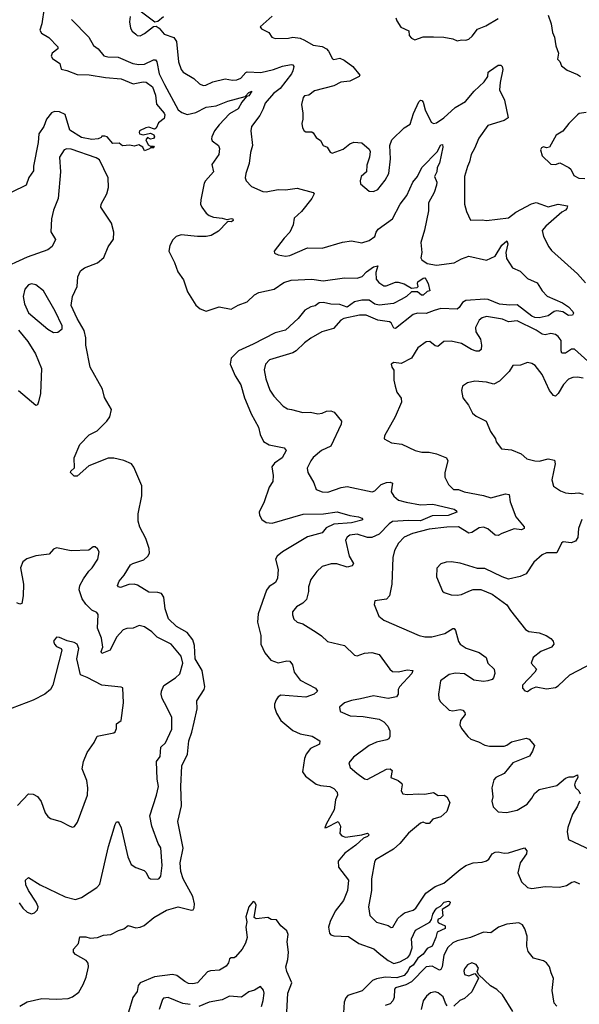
# Model space of a CAD drawing. Extents: x 2199565 to 2323334, y 894172 to 1018966.
# Tile 279 of 440: x 2255934 to 2259748, y 990720 to 997433. Entities that reach past the tile are written whole.
import ezdxf

# ---------------------------------------------------------------- set-up
doc = ezdxf.new("R2010")
doc.units = 0

msp = doc.modelspace()

# ---------------------------------------------------------------- linework, layer by layer
at = {"layer": '0CON10XD'}
for points in [[(2256100.4, 997515), (2256084.4, 997405.6), (2256071.7, 997361.7), (2256081.7, 997341.7), (2256132.3, 997312.3), (2256195, 997247.5), (2256193.3, 997235), (2256154.6, 997205.4), (2256148.6, 997185), (2256158.7, 997168.7), (2256208.6, 997135), (2256217.5, 997095), (2256255, 997087.1), (2256325, 997060), (2256407.6, 997057.6), (2256518, 997038), (2256625, 997030), (2256706.6, 996996.6), (2256775, 997009.4), (2256795, 997007.1), (2256838.9, 996975), (2256860.8, 996919.2), (2256866.7, 996856.7), (2256919.4, 996795), (2256924.2, 996785), (2256919.5, 996760.5), (2256880.7, 996729.3), (2256865, 996692.5), (2256852.5, 996687.5), (2256815, 996700), (2256793.6, 996696.4), (2256750, 996675), (2256747.5, 996665), (2256750, 996655), (2256775, 996647.5), (2256825, 996660), (2256848.3, 996648.3), (2256852.5, 996635), (2256845, 996622.5), (2256825, 996617.5), (2256805, 996630), (2256793.3, 996615), (2256810.7, 996580.7), (2256825, 996570), (2256845, 996570), (2256850, 996565), (2256845, 996560), (2256825, 996560), (2256818.3, 996551.7), (2256785, 996540), (2256772.5, 996565), (2256745, 996580), (2256715, 996570), (2256685, 996577.5), (2256635, 996572.5), (2256611.7, 996591.7), (2256568.3, 996588.3), (2256530, 996635), (2256515, 996640), (2256495, 996640), (2256489.3, 996630.7), (2256469.3, 996620.7), (2256425, 996616), (2256355, 996630), (2256275, 996679.2), (2256245, 996786.2), (2256205, 996805.6), (2256171.9, 996808.1), (2256151.7, 996798.3), (2256117.5, 996755), (2256097.8, 996705), (2256065.7, 996654.3), (2256060, 996595), (2256029.2, 996435), (2256028.3, 996401.7), (2255997.5, 996357.5), (2255977.5, 996305), (2255881.7, 996258.3)], [(2256915, 997453.8), (2256875, 997420), (2256855, 997416.7), (2256755, 997491.9)], [(2259535, 997463.3), (2259555.6, 997405.6), (2259564.2, 997345), (2259578, 997315), (2259588.8, 997255), (2259605.8, 997205), (2259600, 997165), (2259615, 997147.5), (2259627.7, 997117.7), (2259665, 997090), (2259735, 997060), (2259756.2, 997045)], [(2256287.8, 997435), (2256405, 997314.3), (2256436.4, 997256.4), (2256468.1, 997235), (2256507.8, 997187.8), (2256535, 997180.5), (2256605, 997177.1), (2256705, 997134), (2256745, 997127.1), (2256785, 997130.6), (2256845, 997160.4), (2256860.6, 997160.6), (2256869.6, 997145), (2256884.8, 997065), (2256921, 996991), (2257015, 996817.8), (2257039.8, 996799.8), (2257075, 996787.5), (2257135, 996800), (2257205, 996836.2), (2257273.7, 996846.3), (2257351.7, 996878.3), (2257470.5, 996909.5), (2257495, 996937.8), (2257515.8, 996945), (2257495.5, 996915), (2257480.6, 996909.4), (2257448.1, 996871.9), (2257422.7, 996825), (2257365, 996791.1), (2257293.3, 996716.7), (2257262, 996675), (2257242.5, 996635), (2257240.5, 996620.5), (2257246.6, 996606.6), (2257290, 996575), (2257295.7, 996555), (2257292.2, 996515), (2257243.6, 996445), (2257255.5, 996395), (2257200, 996335), (2257192.4, 996317.6), (2257168.5, 996205), (2257167.5, 996175), (2257174.5, 996155), (2257204.4, 996115), (2257225, 996098.5), (2257255, 996086.5), (2257315, 996080), (2257345, 996070), (2257377.6, 996077.6), (2257386, 996075), (2257389.2, 996065), (2257377.5, 996055), (2257355, 996057.5), (2257347.1, 996052.9), (2257289, 995991), (2257239.4, 995960.6), (2257205, 995954.7), (2257145, 995955.9), (2257035, 995966.5), (2257001.2, 995955), (2256978.3, 995931.7), (2256957.2, 995892.8), (2256950.5, 995855), (2256988.3, 995778.3), (2257011, 995715), (2257049.8, 995659.8), (2257077.4, 995577.4), (2257135, 995486), (2257165, 995460.6), (2257205, 995446.7), (2257294.3, 995474.3), (2257375, 995459.2), (2257423.1, 995486.9), (2257485, 995510), (2257535, 995556.8), (2257565, 995572.1), (2257668.2, 995595), (2257735, 995640.7), (2257785, 995657.8), (2257925, 995663.3), (2258002.4, 995652.4), (2258147.7, 995672.3), (2258235, 995670.5), (2258268, 995682), (2258296.9, 995713.1), (2258345, 995749.1), (2258375, 995755.7), (2258360.5, 995709.5), (2258363.5, 995663.5), (2258381.2, 995641.2), (2258415, 995619.5), (2258431.5, 995618.5), (2258495, 995642.5), (2258513.6, 995643.6), (2258555, 995632.5), (2258605, 995602.5), (2258643.8, 995606.2), (2258650, 995615), (2258644.4, 995635), (2258648.5, 995645), (2258685, 995670), (2258695, 995672.5), (2258702.5, 995665), (2258717.5, 995635), (2258730, 995585), (2258711.2, 995578.8), (2258685, 995554.7), (2258672.9, 995555), (2258645, 995577.1), (2258605, 995577.5), (2258571.2, 995545), (2258534.2, 995525.8), (2258482, 995498), (2258385, 995485.8), (2258355, 995493.6), (2258315, 995519.8), (2258265, 995521.1), (2258215, 995510.2), (2258165, 995473.7), (2258115, 995492.2), (2258055, 995493.3), (2258004.4, 995505.6), (2257975, 995502.9), (2257947.6, 995482.4), (2257918.6, 995475), (2257877.2, 995452.8), (2257831.5, 995395), (2257745, 995316.1), (2257675, 995297.8), (2257525, 995219.8), (2257425, 995176.1), (2257374.7, 995125), (2257368.6, 995085), (2257403.7, 995005), (2257442.4, 994942.4), (2257465.9, 994855), (2257485, 994811.9), (2257510.9, 994745), (2257561.2, 994655), (2257572.2, 994605), (2257595, 994558.1), (2257635, 994535.4), (2257737.5, 994515), (2257750, 994495), (2257721.9, 994445), (2257670.9, 994409.1), (2257652.7, 994385), (2257661.8, 994325), (2257660.4, 994285), (2257635.3, 994244.7), (2257601.3, 994145), (2257566.3, 994076.3), (2257567.9, 994055), (2257584.7, 994024.7), (2257615, 994004.7), (2257655, 994000), (2257865, 994060.9), (2258005, 994064), (2258097.2, 994077.2), (2258185, 994052.5), (2258243.3, 994043.3), (2258266.2, 994035), (2258272, 994025), (2258265, 994021.1), (2258195, 994001.8), (2258075, 993994.3), (2258022.1, 993967.9), (2257994.6, 993935.4), (2257895, 993907.3), (2257725, 993805.5), (2257689.2, 993775), (2257677.5, 993755), (2257695.5, 993685), (2257691.9, 993625), (2257677.1, 993595), (2257635, 993569.4), (2257616.4, 993543.6), (2257558.5, 993381.5), (2257554.6, 993325), (2257577.1, 993235), (2257576.5, 993175), (2257605.6, 993115), (2257645, 993065.6), (2257695, 993047.5), (2257755, 993062.5), (2257775, 993058.8), (2257794.3, 993034.3), (2257804.6, 992984.6), (2257845, 992930), (2257950, 992875), (2257963.3, 992855), (2257941.2, 992835), (2257885, 992814.6), (2257715, 992827.3), (2257695.6, 992815), (2257682.1, 992795), (2257671.2, 992765), (2257671.2, 992745), (2257685, 992704.2), (2257713.5, 992655), (2257796.2, 992586.2), (2257845, 992562.7), (2257927.7, 992547.7), (2257978.8, 992515), (2257976.7, 992493.3), (2257915, 992462.7), (2257885.4, 992425), (2257874.7, 992395), (2257861.5, 992305), (2257880.9, 992275), (2257955, 992221.2), (2257985, 992211.8), (2258048.8, 992205), (2258075, 992190.8), (2258097.5, 992165), (2258100, 992145), (2258087.1, 992112.9), (2258078.2, 992045), (2258022.6, 991947.4)], [(2256686, 997455), (2256682.3, 997417.7), (2256690, 997375), (2256700.8, 997355), (2256725, 997334), (2256735.9, 997325.9), (2256755, 997323.8), (2256785, 997340), (2256845, 997387.5), (2256865, 997390), (2256885, 997376.2), (2256918.8, 997335), (2256985, 997312.5), (2257003.7, 997283.7), (2257015.6, 997145), (2257035, 997093.3), (2257048.8, 997075), (2257121.4, 997031.4), (2257160, 996995), (2257184.5, 996984.5), (2257203, 996987), (2257250.5, 997009.5), (2257335, 997030.9), (2257385, 997021.2), (2257415, 997022.3), (2257440.6, 997035), (2257475, 997074.2), (2257485, 997078.1), (2257577.3, 997072.7), (2257663.4, 997093.4), (2257725, 997116.8), (2257785, 997127.3), (2257796.7, 997125), (2257803.3, 997115), (2257795.7, 997085), (2257786.5, 997065), (2257708.2, 996965), (2257665, 996930.8), (2257608, 996865), (2257594.6, 996825), (2257569.8, 996780.2), (2257513.1, 996705), (2257508.5, 996675), (2257521.1, 996575), (2257507.3, 996527.3), (2257497.9, 996452.1), (2257474.4, 996385), (2257470.8, 996355), (2257478, 996335), (2257513.8, 996295), (2257591.1, 996261.1), (2257615, 996258.9), (2257695, 996274.5), (2257746.4, 996273.6), (2257825, 996284.3), (2257933.3, 996255), (2257940, 996245), (2257925.7, 996215), (2257853.8, 996125), (2257805, 996080), (2257797.5, 996035), (2257775.8, 995985), (2257735.7, 995944.3), (2257667.5, 995855), (2257670.7, 995840.7), (2257695, 995828.8), (2257745, 995820.8), (2257775, 995824.3), (2257895, 995878.6), (2257995, 995875.8), (2258133.8, 995916.2), (2258195, 995924.4), (2258265, 995910.6), (2258315, 995928.1), (2258355.6, 995955), (2258362.7, 995985), (2258376.7, 996005), (2258475, 996076.2), (2258528.2, 996175), (2258571.8, 996235), (2258612.7, 996325), (2258645.6, 996365), (2258674, 996425), (2258782.5, 996535), (2258795.7, 996565), (2258805, 996580), (2258815, 996582), (2258818.8, 996565), (2258795.9, 996454.1), (2258779.4, 996425), (2258776, 996395), (2258762, 996365), (2258776.2, 996326.2), (2258775.4, 996305), (2258759.7, 996255), (2258721.1, 996185), (2258721.2, 996128.8), (2258692.4, 995997.6), (2258667.1, 995915), (2258675.6, 995845), (2258668.8, 995808.8), (2258674.2, 995795), (2258711.9, 995771.9), (2258775, 995760.4), (2258894.7, 995775.3), (2258945, 995803.3), (2258995, 995821.5), (2259115, 995794), (2259175, 995820.5), (2259219.5, 995895), (2259255, 995926.2), (2259260.5, 995905), (2259248.4, 995845), (2259252.7, 995805), (2259292.2, 995742.2), (2259345, 995719.2), (2259395, 995669.4), (2259459.7, 995639.7), (2259494, 995585), (2259528, 995548), (2259633.5, 995503.5), (2259674.3, 995475), (2259705, 995443.3), (2259708.6, 995431.4), (2259700.5, 995419.5), (2259675, 995415.8), (2259635, 995441.5), (2259595, 995448.2), (2259577, 995443), (2259535, 995413.6), (2259475, 995399.8), (2259445, 995402.6), (2259425, 995411.6), (2259325, 995490), (2259275, 995486.9), (2259204.1, 995494.1), (2259126.5, 995525), (2259105, 995528), (2258975, 995519.2), (2258951.5, 995505), (2258929.9, 995470.1), (2258915, 995458.9), (2258805, 995464.7), (2258759.2, 995450.8), (2258705, 995430.4), (2258645, 995431.5), (2258615, 995423.8), (2258495, 995326.9), (2258485, 995329.2), (2258465.4, 995365.4), (2258453.8, 995373.8), (2258375, 995383.9), (2258295, 995419.2), (2258250.9, 995419.1), (2258143.8, 995396.2), (2258122.5, 995385), (2258071.7, 995328.3), (2257993.8, 995305), (2257918.1, 995261.9), (2257875, 995230), (2257818.6, 995175), (2257795, 995161.1), (2257636.2, 995115), (2257609.2, 995085), (2257601.4, 995045), (2257610.6, 994985), (2257637.8, 994907.8), (2257665.5, 994865.5), (2257728.9, 994798.9), (2257760.4, 994780.4), (2257785.5, 994775.5), (2257864.2, 994754.2), (2257915, 994757.8), (2257966.8, 994746.8), (2257995, 994750.6), (2258025, 994764.4), (2258055.6, 994765.6), (2258076.6, 994756.6), (2258127.1, 994695), (2258124.4, 994675), (2258055.4, 994524.6), (2257991.2, 994495), (2257935, 994447.5), (2257917.5, 994425), (2257894.3, 994375.7), (2257898.6, 994345), (2257939.2, 994275), (2257955, 994230), (2257995, 994213.3), (2258035, 994212.7), (2258125, 994243.6), (2258165, 994250.9), (2258336.4, 994213.6), (2258355, 994220), (2258396.6, 994263.4), (2258435, 994277.9), (2258458.7, 994278.7), (2258474, 994274), (2258465.4, 994215), (2258483.9, 994183.9), (2258515, 994156.2), (2258567.4, 994142.6), (2258665, 994124.7), (2258750.2, 994130.2), (2258895, 994095.5), (2258910, 994085), (2258913.1, 994075), (2258855, 994053.1), (2258745, 994050.9), (2258665, 994015.6), (2258585, 994019.3), (2258475, 994010.6), (2258453.3, 993996.7), (2258385, 993926.2), (2258335, 993903.1), (2258305, 993902.7), (2258235, 993924.6), (2258185, 993919.1), (2258165.7, 993905), (2258154.5, 993885), (2258179.6, 993775), (2258209.2, 993725), (2258200.9, 993709.1), (2258165, 993700.8), (2258095, 993722.3), (2258056.4, 993723.6), (2257995.8, 993704.2), (2257959.2, 993670.8), (2257917.5, 993615), (2257901.4, 993565), (2257901.9, 993535), (2257889.7, 993480.3), (2257864.5, 993455.5), (2257819.7, 993430.3), (2257794.4, 993395.6), (2257794.1, 993374.1), (2257803.3, 993345), (2257825.8, 993325.8), (2257862.7, 993312.7), (2257955, 993257.5), (2257992, 993232), (2258032.6, 993192.6), (2258147, 993167), (2258215, 993100), (2258235, 993096.2), (2258285, 993114), (2258335, 993118), (2258383.8, 993103.8), (2258456.2, 993005), (2258475, 992989.2), (2258515, 992986.7), (2258575, 993000.8), (2258613.3, 992995), (2258605.7, 992975), (2258521.8, 992885), (2258513.8, 992865), (2258514.4, 992835), (2258502.8, 992817.2), (2258445, 992804), (2258345, 992822.3), (2258257.8, 992802.2), (2258195, 992791.8), (2258148.8, 992775), (2258113.3, 992745), (2258117.5, 992715), (2258185.8, 992685.8), (2258275, 992682.7), (2258385, 992664.3), (2258416.2, 992645), (2258443.8, 992615), (2258456.2, 992585), (2258456.7, 992545), (2258449.5, 992530.5), (2258437.3, 992522.7), (2258365, 992507.1), (2258316.7, 992485), (2258208.8, 992405), (2258176.7, 992365), (2258186.2, 992335), (2258231.2, 992295), (2258285, 992258), (2258303.3, 992253.3), (2258435, 992321.9), (2258460, 992325), (2258473.3, 992313.3), (2258463.8, 992265), (2258512.5, 992245), (2258537.5, 992225), (2258541.2, 992215), (2258534.2, 992174.2), (2258545.8, 992155.8), (2258575, 992150), (2258655, 992155.4), (2258695, 992152.1), (2258755, 992163.8), (2258785.9, 992144.1), (2258825.9, 992145.9), (2258846.2, 992135), (2258866.2, 992095), (2258844.5, 992035), (2258805, 991998.8), (2258749.1, 991980.9), (2258725, 991952.5), (2258705, 991952), (2258685, 991961.2), (2258665, 991954.2), (2258585, 991885.7), (2258524.3, 991815), (2258482.4, 991777.6), (2258360, 991705), (2258351.7, 991688.3), (2258332.5, 991575), (2258332.2, 991495), (2258310.6, 991385), (2258321.2, 991325), (2258365, 991279.2), (2258445, 991257.1), (2258465, 991242.2), (2258477.1, 991245), (2258511.9, 991305), (2258532.9, 991325), (2258557.3, 991342.7), (2258615, 991362.2), (2258635, 991375.7), (2258703.1, 991476.9), (2258765, 991522.2), (2258825, 991544.6), (2258935, 991639.6), (2258975, 991666.2), (2259025, 991683.8), (2259085, 991688.8), (2259115, 991697.9), (2259130.4, 991709.6), (2259154.3, 991745), (2259175, 991756.4), (2259195, 991759.1), (2259235, 991749.5), (2259265, 991752.5), (2259375, 991786.7), (2259390, 991765), (2259387.5, 991745), (2259345.4, 991685), (2259329.5, 991615), (2259353.1, 991555), (2259395.8, 991515), (2259425, 991508.4), (2259515, 991522.1), (2259612.3, 991517.7), (2259660.8, 991529.2), (2259697.6, 991552.4), (2259716.2, 991556.2), (2259750, 991540)], [(2257655, 997457.5), (2257572.5, 997385), (2257581.2, 997371.2), (2257632.5, 997345), (2257652.5, 997315), (2257675.8, 997305.8), (2257765, 997307.8), (2257795, 997314.5), (2257845, 997306.5), (2257874.7, 997294.7), (2257935, 997260.6), (2257995, 997250), (2258024, 997235), (2258038.9, 997218.9), (2258065, 997167.1), (2258075, 997161.4), (2258115, 997170), (2258145, 997158.1), (2258205, 997113.8), (2258253.3, 997055), (2258247.5, 997045), (2258185, 997013.1), (2258122, 997008), (2258075, 996981.9), (2257942.4, 996947.6), (2257905, 996918), (2257875, 996913.3), (2257865, 996902.5), (2257854.5, 996855.5), (2257864.6, 996795), (2257864.4, 996755.6), (2257856, 996725), (2257861.2, 996695), (2257872.5, 996675), (2257885, 996667.5), (2257925, 996668.8), (2257935, 996661.2), (2257955, 996630), (2257985, 996610), (2258002.5, 996575), (2258030, 996565), (2258050, 996530), (2258063.9, 996523.9), (2258139.3, 996550.7), (2258185, 996586), (2258211.7, 996598.3), (2258265, 996593.8), (2258315, 996550), (2258322, 996535), (2258317.5, 996495), (2258300.5, 996440.5), (2258297.5, 996395), (2258262.2, 996365), (2258254.3, 996335), (2258256.2, 996315), (2258315, 996263.8), (2258345, 996261.2), (2258375, 996276), (2258425, 996338.8), (2258449.2, 996385), (2258461.4, 996485), (2258457.5, 996575), (2258471.2, 996615), (2258554.2, 996695.8), (2258595, 996720), (2258617.2, 996792.8), (2258655, 996873.3), (2258665, 996883.8), (2258675, 996882), (2258685, 996870), (2258697.9, 996817.9), (2258739.2, 996735), (2258755, 996725.8), (2258775, 996731.1), (2258825, 996764.6), (2258902.9, 996835), (2258971.5, 996875), (2259031.2, 996945), (2259099.9, 997010.1), (2259125.5, 997045), (2259127.8, 997075), (2259135, 997083.1), (2259195, 997124.3), (2259213.2, 997123.2), (2259222.5, 997115), (2259226.8, 997093.2), (2259208, 997005), (2259204.2, 996955), (2259238.6, 996885), (2259262.5, 996765), (2259235, 996746.7), (2259125, 996712), (2259062.9, 996625), (2259034.3, 996555), (2259010, 996515), (2259000.6, 996465), (2258985, 996433.3), (2258965.5, 996365), (2258965.6, 996175.6), (2258978.1, 996125), (2259007.3, 996067.3), (2259085, 996069.2), (2259115, 996062.9), (2259265, 996081.9), (2259315, 996120.9), (2259421.5, 996178.5), (2259455, 996186.5), (2259485.9, 996175.9), (2259535, 996158.2), (2259605, 996174.4), (2259667.5, 996165), (2259663.3, 996145), (2259653.8, 996135), (2259629.5, 996120.5), (2259520, 996025), (2259494.4, 995995), (2259505, 995953.8), (2259539.4, 995885), (2259559.4, 995859.4), (2259735, 995700), (2259789.8, 995639.8)], [(2258496.7, 997445), (2258503.3, 997425), (2258532.7, 997382.7), (2258586.4, 997356.4), (2258587.5, 997325), (2258605, 997306.7), (2258626.4, 997296.4), (2258685, 997316.2), (2258755, 997316.2), (2258825, 997314), (2258885, 997303.3), (2258915, 997290), (2258945, 997296.7), (2258975, 997293.3), (2258995, 997300), (2259018.7, 997321.3), (2259055, 997368), (2259111.7, 997391.7), (2259195, 997442.5)], [(2259795, 996800), (2259747.3, 996792.7), (2259736.2, 996785), (2259676, 996725), (2259635, 996674.2), (2259591.2, 996645), (2259545, 996563.3), (2259525, 996558.8), (2259505, 996566.2), (2259490.3, 996559.7), (2259484.4, 996545), (2259494, 996505), (2259555, 996448.8), (2259585, 996446), (2259615, 996456.2), (2259676.5, 996426.5), (2259689.2, 996415), (2259711.3, 996371.3), (2259745, 996353.1), (2259785, 996351.1)], [(2255935, 990707.1), (2255985, 990737.2), (2256085, 990758.6), (2256185, 990754), (2256265, 990759.5), (2256295, 990771.2), (2256336.9, 990803.1), (2256367.3, 990855), (2256386.9, 990905), (2256402.7, 990975), (2256400, 991000), (2256388.2, 991018.2), (2256315, 991058.8), (2256301.2, 991075), (2256302, 991095), (2256335.9, 991134.1), (2256345, 991180), (2256385, 991179.2), (2256415, 991171.2), (2256465, 991174.4), (2256505, 991191.5), (2256555, 991195.5), (2256607.1, 991222.9), (2256645, 991234.2), (2256673.2, 991256.8), (2256725, 991241.8), (2256755, 991246.1), (2256782.1, 991257.9), (2256849.1, 991310.9), (2256935, 991360.4), (2257015, 991383.3), (2257105, 991361.1), (2257116.2, 991363.8), (2257123, 991377), (2257124.7, 991405.3), (2257114.8, 991455), (2257049, 991575), (2257033.4, 991625), (2257028, 991685), (2257047.7, 991785), (2257012.2, 991965), (2257036.9, 992073.1), (2257033.5, 992205), (2257039.1, 992345), (2257078, 992425), (2257086.1, 992515), (2257108.3, 992575), (2257124.2, 992644.2), (2257144.6, 992735), (2257140.3, 992789.7), (2257190.6, 992865), (2257196.8, 992885), (2257176.8, 992995), (2257130.6, 993075), (2257126, 993166), (2257113.9, 993205), (2257075.2, 993255.2), (2257002.5, 993295), (2256948.2, 993348.2), (2256925.4, 993415), (2256916.4, 993495), (2256899.6, 993519.6), (2256875, 993527.3), (2256815, 993530.4), (2256736.6, 993576.6), (2256715, 993583.2), (2256677.2, 993582.8), (2256622.3, 993562.3), (2256607.5, 993565), (2256600, 993575), (2256612, 993605), (2256647.1, 993645), (2256690, 993715), (2256705, 993725.5), (2256779.5, 993750.5), (2256808.1, 993775), (2256818.1, 993795), (2256817.1, 993827.1), (2256793.6, 993895), (2256753.4, 993973.4), (2256741.2, 994015), (2256742.1, 994065), (2256765.7, 994185.7), (2256765.9, 994255.9), (2256712.4, 994382.4), (2256696.2, 994405), (2256645, 994428.6), (2256575, 994443.1), (2256536.8, 994443.2), (2256405, 994392), (2256325, 994321.2), (2256305, 994321.2), (2256281.2, 994345), (2256283.3, 994355), (2256307.5, 994377.5), (2256306.2, 994445), (2256345, 994536.2), (2256407.4, 994602.6), (2256461.3, 994628.7), (2256527.5, 994695), (2256549.5, 994725), (2256558.9, 994775), (2256512.7, 994857.3), (2256498.6, 994915), (2256415.3, 995065), (2256384.8, 995215), (2256384, 995265), (2256374.1, 995315), (2256325.6, 995395), (2256284.3, 995485), (2256293.2, 995545), (2256326.2, 995613.8), (2256330.3, 995679.7), (2256348.5, 995721.5), (2256375, 995741.1), (2256464, 995775), (2256508.5, 995811.5), (2256536.6, 995883.4), (2256573.6, 995936.4), (2256576.2, 995985), (2256559, 996045), (2256487.1, 996155), (2256489.2, 996175), (2256527.8, 996245), (2256538.3, 996288.3), (2256536.5, 996355), (2256478.5, 996478.5), (2256455, 996492.4), (2256285, 996549.6), (2256255, 996552.2), (2256238, 996545), (2256205.6, 996495), (2256211.5, 996395), (2256197.5, 996215), (2256165.6, 996135), (2256150.5, 996075), (2256146.8, 995986.8), (2256177.5, 995935), (2256155, 995886.7), (2256125.6, 995864.4), (2255985, 995814.4), (2255795, 995727.9)], [(2256165, 995300.8), (2256195, 995302), (2256223.8, 995325), (2256224.2, 995345), (2256176.7, 995445), (2256095.5, 995585), (2256045, 995624.4), (2256015, 995631.1), (2255995, 995625.6), (2255969.4, 995595), (2255958.5, 995545), (2255967.5, 995495), (2255994.5, 995435), (2256125, 995322.9), (2256165, 995300.8)], [(2259805, 995104.6), (2259715, 995185.6), (2259695, 995186.7), (2259655, 995159.6), (2259630, 995160), (2259624.7, 995174.7), (2259624.7, 995244.7), (2259605, 995273.3), (2259585, 995286.5), (2259555, 995293.8), (2259515, 995285.4), (2259495, 995288.4), (2259455, 995316), (2259325, 995378.9), (2259265, 995372.5), (2259225, 995391.8), (2259115, 995410.5), (2259085, 995401.1), (2259064.6, 995385.4), (2259041.5, 995335), (2259043.8, 995305), (2259074.6, 995255), (2259082.3, 995215), (2259078.9, 995185), (2259066, 995174), (2259045, 995174), (2259012.5, 995185), (2258945, 995224.5), (2258875, 995240.8), (2258825, 995238.1), (2258784.2, 995205.8), (2258765, 995209.2), (2258729.1, 995239.1), (2258705, 995237.5), (2258648, 995195), (2258603.3, 995125), (2258535, 995090), (2258484.3, 995095.7), (2258466.7, 995085), (2258470, 995065), (2258483, 995043), (2258483.9, 994976.1), (2258492, 994935), (2258504.4, 994894.4), (2258535, 994852.5), (2258536.2, 994826.2), (2258492.5, 994725), (2258420, 994595), (2258417.5, 994575), (2258467.7, 994547.7), (2258538.8, 994538.8), (2258630, 994495), (2258675, 994483.5), (2258725, 994483.3), (2258773.7, 994473.7), (2258843.8, 994445), (2258851.4, 994425), (2258831.4, 994345), (2258830.8, 994315), (2258855.6, 994265), (2258890.6, 994230.6), (2258925, 994230.6), (2258962.5, 994215), (2259095, 994189.6), (2259145, 994173.5), (2259245, 994200.6), (2259270, 994195), (2259276.9, 994145), (2259315, 994043.3), (2259373.3, 993975), (2259373.3, 993965), (2259355, 993954.4), (2259305, 993962.2), (2259220.2, 993929.8)], [(2255926, 995316), (2255989.6, 995239.6), (2256041.1, 995155), (2256082.5, 995055), (2256075.8, 994884.2), (2256062.9, 994827.1), (2256055, 994807.5), (2256045, 994803.3), (2255925, 994902)], [(2259775, 994988.5), (2259735, 994996.5), (2259705, 994994.3), (2259675, 994981.4), (2259639.4, 994945), (2259605, 994884.2), (2259585, 994867.1), (2259571.8, 994871.8), (2259544.7, 994904.7), (2259494.4, 995015), (2259446.2, 995075), (2259425, 995090), (2259395, 995096.7), (2259347, 995077), (2259295, 995075.8), (2259270, 995035), (2259247.6, 995012.4), (2259205, 994968.6), (2259165, 994948.6), (2259115, 994960.8), (2259035, 994968.1), (2258985, 994957.1), (2258952, 994935), (2258944.1, 994905.9), (2258953.8, 994855), (2258992, 994805), (2259020.9, 994750.9), (2259045, 994728.8), (2259112.5, 994695), (2259143.8, 994625), (2259177.5, 994575), (2259182.5, 994555), (2259217, 994507), (2259285, 994501.4), (2259352.3, 994472.3), (2259389.7, 994439.7), (2259444.5, 994424.5), (2259475, 994423.1), (2259535, 994440), (2259579.2, 994429.2), (2259584.4, 994405), (2259560.8, 994295), (2259573, 994253), (2259620.7, 994220.7), (2259655, 994206.9), (2259695, 994202.9), (2259745, 994207.1), (2259775, 994198.6)], [(2259220.2, 993929.8), (2259195, 993917.1), (2259175, 993918.6), (2259125, 993960.5), (2259095, 993972.3), (2259065, 993968.7), (2259015, 993936.8), (2258995, 993931.8), (2258925, 993975.9), (2258845, 993973.2), (2258725, 993960.3), (2258611.2, 993928.8), (2258554.2, 993905), (2258516.9, 993865), (2258488.1, 993815), (2258477.1, 993765), (2258470.6, 993585), (2258454.4, 993505), (2258435, 993483.1), (2258355, 993470), (2258350, 993445), (2258382, 993365), (2258415, 993338), (2258656.7, 993235), (2258695.5, 993225.5), (2258743.7, 993226.3), (2258832.2, 993247.8), (2258885, 993281.1), (2258895, 993281.9), (2258905, 993268.8), (2258923.7, 993193.7), (2258935, 993176), (2258976.9, 993146.9), (2259065, 993117.8), (2259113.8, 993085), (2259124.2, 993045), (2259166.7, 993005), (2259172.5, 992975), (2259164, 992945), (2259155, 992934.4), (2259124.5, 992924.5), (2259095, 992921.5), (2259030.3, 992930.3), (2258965, 992972.7), (2258905, 992977.1), (2258861.5, 992968.5), (2258802.9, 992925), (2258788, 992835), (2258790.8, 992805), (2258800, 992785), (2258861.2, 992725), (2258885, 992721.5), (2258935, 992730.6), (2258953.3, 992725), (2258968.6, 992708.6), (2258969.2, 992695), (2258938.1, 992655), (2258934.2, 992625), (2258945, 992600), (2258988.8, 992545), (2259008.3, 992528.3), (2259060.3, 992510.3), (2259105, 992485.7), (2259135, 992480), (2259235, 992480.5), (2259255, 992487.1), (2259285, 992510), (2259385, 992534.3), (2259406.8, 992526.8), (2259442.5, 992485), (2259430, 992445), (2259408.3, 992411.7), (2259295, 992365.4), (2259236.7, 992293.3), (2259178.8, 992265), (2259165, 992250), (2259152.5, 992195), (2259158.8, 992135), (2259151.2, 992105), (2259160, 992065), (2259195, 992032.5), (2259251.7, 992028.3), (2259325, 992044.2), (2259392.5, 992085), (2259425.3, 992124.7), (2259443, 992157), (2259475, 992184), (2259595, 992211.4), (2259655, 992261.4), (2259679.7, 992270.3), (2259709.5, 992270.5), (2259735, 992283.3), (2259737.5, 992265), (2259720, 992235), (2259715.7, 992215), (2259722, 992195), (2259745.4, 992175.4), (2259754.3, 992155)], [(2259764.2, 994025.8), (2259741.5, 993965), (2259737.5, 993902.5), (2259723.1, 993876.9), (2259693, 993867), (2259637, 993873), (2259626.7, 993863.3), (2259595, 993797.5), (2259525, 993796.9), (2259495.5, 993784.5), (2259439.2, 993735), (2259385.4, 993654.6), (2259344.4, 993635.6), (2259265, 993619.4), (2259223.4, 993633.4), (2259105, 993692), (2259055, 993690), (2258935, 993726.9), (2258875, 993735.8), (2258840, 993735), (2258805, 993723.8), (2258777.7, 993692.3), (2258774, 993635), (2258816.1, 993536.1), (2258826.4, 993526.4), (2258875, 993512), (2258915, 993508.6), (2258945, 993514.4), (2258996.2, 993536.2), (2259025, 993547.1), (2259077.7, 993547.7), (2259153.3, 993515), (2259255, 993443.8), (2259278, 993405), (2259381.2, 993275), (2259405, 993261.1), (2259475, 993252), (2259522.5, 993235), (2259555, 993213.3), (2259568.8, 993195), (2259573.8, 993175), (2259558.8, 993155), (2259485.5, 993124.5), (2259432.5, 993085), (2259419.2, 993045), (2259456.2, 993005), (2259446, 992985), (2259360, 992895), (2259360, 992875), (2259376.4, 992856.4), (2259395, 992853.3), (2259419.3, 992870.7), (2259455, 992883.3), (2259525, 992870.8), (2259585, 992880), (2259605, 992892), (2259684, 992966), (2259845, 993050)], [(2255930.6, 991410.6), (2255955.7, 991375), (2255985, 991347.1), (2256014.1, 991335.9), (2256035, 991342.9), (2256055, 991363.8), (2256059.5, 991385), (2256046.6, 991415), (2255993.8, 991495), (2255977.1, 991535), (2255974.2, 991565.8), (2255995, 991583.3), (2256073.2, 991533.2), (2256245, 991452.5), (2256315, 991434.2), (2256355, 991448.6), (2256458.8, 991515), (2256481.3, 991538.7), (2256540, 991795), (2256584.5, 991945.5), (2256595, 991963.3), (2256605, 991963.3), (2256612.7, 991952.7), (2256625, 991922.5), (2256671.1, 991725), (2256692.9, 991672.9), (2256725, 991653.1), (2256781.7, 991631.7), (2256797.2, 991617.2), (2256812, 991585), (2256825, 991576), (2256875, 991572.5), (2256885, 991576.7), (2256895, 991592.5), (2256905.5, 991665), (2256895.9, 991785.9), (2256878, 991815), (2256835.7, 991935), (2256820, 992005), (2256866.7, 992145), (2256880.6, 992205), (2256872.2, 992255), (2256865.9, 992374.1), (2256890.6, 992409.4), (2256896.4, 992473.6), (2256927.6, 992502.4), (2256971.9, 992595), (2256971.9, 992675), (2256937.8, 992745), (2256904.2, 992805), (2256897.5, 992835), (2256900, 992855), (2256915.6, 992894.4), (2256996.7, 992945), (2257025, 992972.5), (2257045.4, 993044.6), (2257035, 993094.2), (2256967.1, 993175), (2256872.2, 993222.2), (2256835, 993258.6), (2256785, 993292.5), (2256748, 993302), (2256706.4, 993283.6), (2256665, 993282.1), (2256638.3, 993271.8), (2256595, 993222.5), (2256550, 993135), (2256495, 993110.8), (2256490, 993125), (2256499.7, 993155), (2256492, 993215), (2256465.4, 993285), (2256468.5, 993378.5), (2256460, 993390), (2256425, 993407.8), (2256385, 993447.1), (2256359.5, 993485), (2256338.8, 993545), (2256343.6, 993575), (2256369.3, 993620.7), (2256405, 993674), (2256429.2, 993695), (2256465.8, 993755), (2256476.2, 993805), (2256463.8, 993825), (2256448.3, 993838.3), (2256435, 993840), (2256405, 993816.2), (2256285, 993811.2), (2256185, 993832.5), (2256165, 993822.5), (2256135, 993788), (2256045, 993776.7), (2255983.7, 993756.3), (2255955, 993735.8), (2255940, 993695), (2255960.8, 993585), (2255958.6, 993505), (2255948, 993452), (2255935, 993447.5), (2255915, 993456.7)], [(2255920, 992075), (2255995, 992154), (2256025, 992152.5), (2256055, 992136.2), (2256081.3, 992101.3), (2256108.8, 992025), (2256125, 992000), (2256145, 991986.7), (2256215, 991966.7), (2256275, 991933.3), (2256295, 991927.5), (2256307.7, 991932.3), (2256328.8, 991961.2), (2256395.7, 992145), (2256399.2, 992195), (2256392.5, 992245), (2256359.2, 992325), (2256370, 992375), (2256394.4, 992435.6), (2256442, 992505), (2256463.1, 992546.9), (2256575, 992570), (2256585, 992577.5), (2256595, 992600), (2256595, 992632.5), (2256626.7, 992655), (2256640.8, 992775), (2256636.7, 992876.7), (2256625, 992882.5), (2256495, 992894.5), (2256395, 992947.5), (2256348.6, 992965), (2256324.5, 993075.5), (2256337.3, 993145), (2256325, 993174.2), (2256305, 993187.5), (2256258.3, 993198.3), (2256205, 993221.2), (2256185, 993222), (2256165.7, 993195), (2256170.6, 993175), (2256185, 993160), (2256216.4, 993146.4), (2256222.5, 993135), (2256159.2, 992895), (2256145, 992866.2), (2256105, 992834), (2256026.6, 992793.4), (2255835, 992720)], [(2259750, 992105), (2259734.4, 992065), (2259701.4, 992015), (2259668.8, 991925), (2259666.2, 991895), (2259673.8, 991843.8), (2259825, 991772.5)], [(2258022.6, 991947.4), (2258013.8, 991923.8), (2258024, 991924), (2258105.6, 991965.6), (2258119.6, 991935), (2258115, 991883.8), (2258128.8, 991868.8), (2258155, 991859.6), (2258265, 991874), (2258305, 991885.7), (2258315.9, 991875.9), (2258305, 991864.4), (2258277.8, 991852.2), (2258225.6, 991805), (2258149.5, 991750.5), (2258104, 991696), (2258106.5, 991655), (2258174.6, 991565), (2258169.2, 991495), (2258141.8, 991428.2), (2258084.5, 991355), (2258050, 991285), (2258039.5, 991245), (2258045.8, 991205), (2258053.7, 991193.7), (2258075, 991185.6), (2258175, 991180.9), (2258244.8, 991134.8), (2258348.3, 991098.3), (2258385, 991065.6), (2258445, 991017.5), (2258485, 990997.8), (2258525, 991008.8), (2258580.3, 991039.7), (2258592.8, 991057.2), (2258608.8, 991105), (2258604.5, 991165), (2258631.4, 991225), (2258729.5, 991280.5), (2258741.7, 991298.3), (2258748.8, 991335), (2258765, 991361.2), (2258776.7, 991375), (2258802.3, 991387.7), (2258827.5, 991415), (2258855, 991422.5), (2258865, 991420), (2258867, 991413), (2258860, 991395), (2258813, 991367), (2258817, 991323), (2258800, 991305), (2258785, 991300), (2258782.5, 991285), (2258787.5, 991275), (2258833.3, 991255), (2258833.9, 991236.1), (2258778.3, 991211.7), (2258770.8, 991175), (2258745.6, 991115), (2258710.2, 991099.8), (2258685, 991060.8), (2258646.7, 991033.3), (2258615, 990985.6), (2258590.2, 990969.8), (2258579.3, 990945), (2258555, 990916.1), (2258505, 990901), (2258425, 990904.3), (2258366.4, 990893.6), (2258338.5, 990881.5), (2258318.7, 990861.3), (2258269.1, 990810.9), (2258170.7, 990779.3), (2258155.8, 990764.2), (2258145.5, 990734.5), (2258139.7, 990625)], [(2257755.3, 990665), (2257762.1, 990795), (2257788.8, 990865), (2257755, 990943.8), (2257748.2, 990975), (2257762.1, 991025), (2257766, 991075), (2257756.7, 991145), (2257763.3, 991195), (2257755, 991220), (2257715, 991255.6), (2257685, 991295.6), (2257648.3, 991298.3), (2257625, 991312.5), (2257545, 991302.5), (2257531.7, 991311.7), (2257545.6, 991395), (2257536.8, 991416.8), (2257525, 991421.2), (2257496, 991385), (2257474.4, 991315), (2257482.7, 991282.7), (2257475.7, 991245), (2257483.6, 991175), (2257473.4, 991136.6), (2257450, 991095), (2257405, 991042.9), (2257395, 991035.7), (2257375, 991037.5), (2257365, 991028.8), (2257356.9, 991003.1), (2257340.5, 990979.5), (2257295, 990951.2), (2257235, 990948.5), (2257215, 990940), (2257145, 990866.9), (2257115, 990858.5), (2257085, 990862.3), (2257058.6, 990875), (2257005.8, 990915.8), (2256975, 990923.9), (2256853.4, 990906.6), (2256754.5, 990865.5), (2256742, 990848), (2256735, 990806.7), (2256705, 990766.7), (2256675.6, 990665)], [(2259555.1, 990935.1), (2259544.8, 990975), (2259525, 991003.2), (2259505, 991016.8), (2259435, 991033.3), (2259398.5, 991078.5), (2259389.6, 991115), (2259392.7, 991185), (2259376.8, 991235), (2259360.9, 991260.9), (2259335, 991274), (2259255, 991265.2), (2259198.2, 991245), (2259145, 991206.6), (2259095, 991211.3), (2259005.7, 991174.3), (2258915, 991152.6), (2258885, 991139.3), (2258852.6, 991107.4), (2258825.7, 991055), (2258813.9, 990976.1), (2258805, 990956.7), (2258795, 990953.3), (2258745, 990980.2), (2258705, 990974.3), (2258605, 990872.6), (2258565, 990851.6), (2258495, 990832.9), (2258487.5, 990822.5), (2258485.6, 990765.6), (2258477.6, 990742.4), (2258458.2, 990721.8), (2258425, 990710.8)], [(2259295, 990670.8), (2259223.9, 990783.9), (2259185, 990820), (2259142, 990845), (2259061.7, 990921.7), (2259052.5, 990942.5), (2259060, 990965), (2259045, 990990), (2259015, 991003.3), (2258985, 990988), (2258965, 990962.5), (2258960.6, 990945), (2258965, 990923.3), (2258996.2, 990913.8), (2259035, 990930), (2259061.7, 990898.3), (2259015.4, 990804.6), (2258965, 990759.4), (2258934.6, 990745.4), (2258892.2, 990707.8)], [(2259595, 990707.5), (2259577.6, 990727.6), (2259563.4, 990813.4), (2259571.1, 990895), (2259555.1, 990935.1)], [(2257581.5, 990705), (2257594.4, 990745), (2257600.8, 990795), (2257596, 990816), (2257575, 990840), (2257533.9, 990816.1), (2257495, 990804.2), (2257445, 990767.5), (2257365, 990775.7), (2257315, 990750.5), (2257225, 990734.5), (2257155, 990705.5)], [(2257095, 990718.5), (2257045, 990725.6), (2256945, 990766.9), (2256915, 990761.2), (2256907.1, 990752.9), (2256884.4, 990685)], [(2258848.2, 990708.2), (2258835, 990726.2), (2258819.5, 990769.5), (2258785, 990798), (2258765, 990804.2), (2258735, 990797.5), (2258706, 990775), (2258685, 990743.3), (2258669.2, 990685)]]:
    msp.add_lwpolyline(points, dxfattribs=at)

doc.saveas('drawing.dxf')
